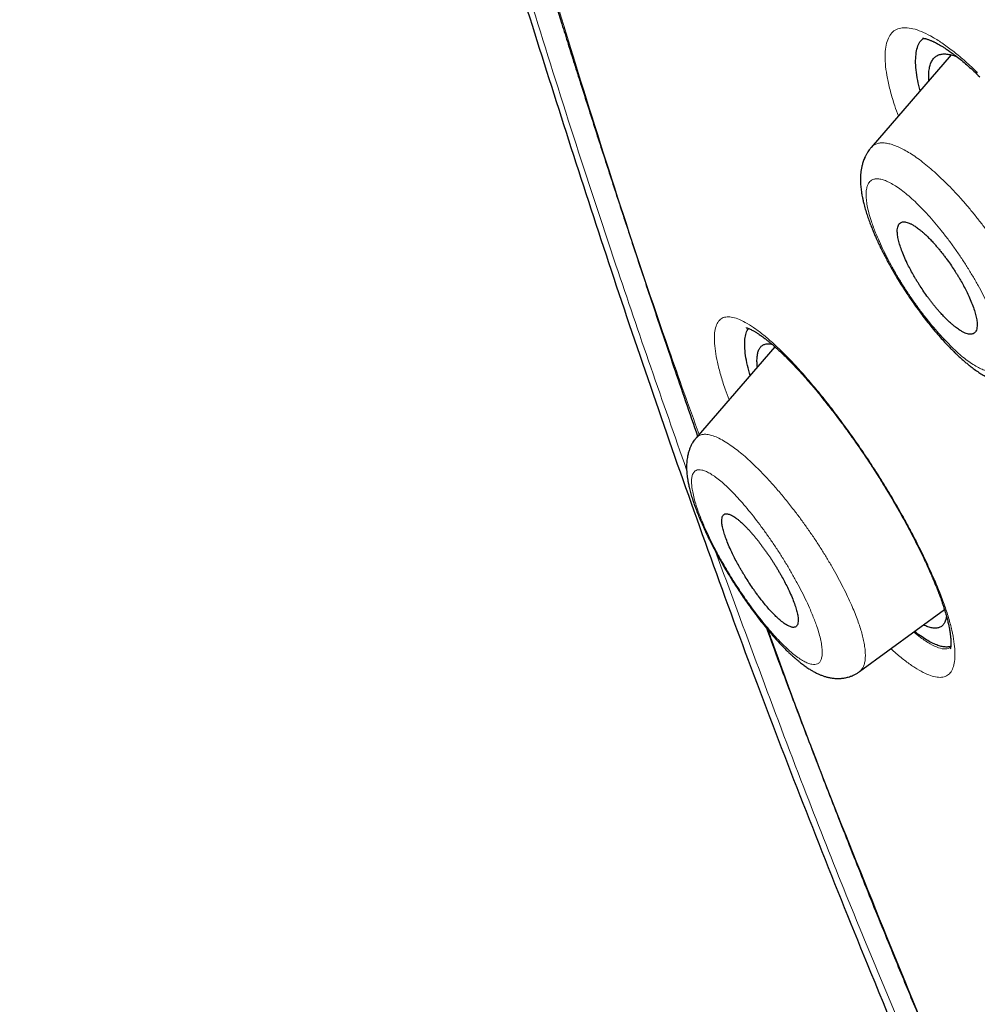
# Model space of a CAD drawing. Header units: millimetres. Extents: x 8 to 473, y 11 to 654.
# Tile 49 of 656: x 375 to 388, y 176 to 190. Entities that reach past the tile are written whole.
import ezdxf

# ---------------------------------------------------------------- set-up
doc = ezdxf.new("R2010")
doc.units = ezdxf.units.MM

msp = doc.modelspace()

# ---------------------------------------------------------------- linework, layer by layer
at = {"color": 7, "linetype": 'Continuous', "lineweight": 30}
for p, q in [((387.401, 189.233), (386.302, 187.962)), ((386.303, 187.96), (386.303, 187.961)), ((384.984, 185.23), (383.905, 183.981)), ((383.905, 183.98), (383.905, 183.98)), ((386.143, 180.777), (387.31, 181.627))]:
    msp.add_line(p, q, dxfattribs=at)
at = {"color": 8, "linetype": 'Continuous', "lineweight": 0}
msp.add_arc((385.27, 185.162), 0.148, 197.8408, 224.5216, dxfattribs=at)
at = {"color": 7, "linetype": 'Continuous', "lineweight": 30}
for points, knots in [([(461.434, 127.874), (461.503, 128.563), (461.639, 129.933), (461.54, 132.212), (461.29, 134.581), (460.901, 137.032), (460.362, 139.8), (459.645, 142.896), (458.744, 146.322), (457.642, 150.206), (456.345, 154.543), (454.93, 159.312), (453.45, 164.132), (451.817, 169.061), (450.26, 173.284), (448.852, 176.755), (447.679, 179.425), (446.358, 182.169), (444.847, 184.993), (443.205, 187.727), (441.44, 190.34), (439.591, 192.787), (437.567, 195.163), (435.439, 197.421), (433.265, 199.554), (430.707, 201.901), (427.767, 204.412), (424.458, 207.034), (421.166, 209.481), (417.898, 211.771), (414.664, 213.894), (411.475, 215.849), (408.338, 217.655), (405.242, 219.372), (402.157, 221.077), (399.085, 222.71), (396.044, 224.214), (393.06, 225.541), (390.158, 226.671), (387.349, 227.606), (384.65, 228.31), (382.381, 228.689), (380.529, 228.788), (379.054, 228.678), (377.734, 228.33), (376.634, 227.685), (375.805, 226.721), (375.206, 225.417), (374.869, 224.029), (374.819, 222.972), (374.8, 222.571)], [0, 0, 0, 0, 0.0200047, 0.0398126, 0.0594823, 0.0790442, 0.098539, 0.1240032, 0.1493793, 0.1746635, 0.2089867, 0.2432628, 0.2776948, 0.3122934, 0.3470638, 0.3645565, 0.3821766, 0.3999474, 0.417905, 0.4360854, 0.4514078, 0.4669063, 0.4824142, 0.4977299, 0.5128612, 0.5278497, 0.5501285, 0.5722459, 0.5942634, 0.6162413, 0.6382062, 0.660093, 0.6818368, 0.7033851, 0.7249325, 0.7466767, 0.7685648, 0.7905255, 0.8125089, 0.8345238, 0.8566401, 0.8789195, 0.893908, 0.9090407, 0.9243532, 0.9398664, 0.9553564, 0.9706894, 0.9888644, 1, 1, 1, 1]), ([(459.222, 127.783), (459.279, 128.334), (459.392, 129.433), (459.354, 131.24), (459.203, 133.126), (458.946, 135.084), (458.606, 137.096), (458.12, 139.544), (457.444, 142.453), (456.55, 145.836), (455.526, 149.427), (454.387, 153.21), (453.193, 157.163), (451.97, 161.137), (450.669, 165.161), (449.243, 169.258), (447.913, 172.748), (446.74, 175.593), (445.791, 177.759), (444.755, 179.961), (443.615, 182.199), (442.353, 184.472), (441.065, 186.581), (439.779, 188.505), (438.531, 190.231), (437.189, 191.934), (435.607, 193.78), (433.775, 195.737), (431.713, 197.775), (429.472, 199.849), (427.063, 201.942), (424.497, 204.038), (421.926, 206.024), (419.361, 207.91), (416.594, 209.848), (413.637, 211.799), (410.505, 213.728), (407.407, 215.519), (404.335, 217.224), (401.274, 218.913), (398.238, 220.521), (395.247, 221.992), (392.516, 223.197), (390.046, 224.162), (387.827, 224.928), (385.677, 225.555), (383.612, 226.025), (381.762, 226.295), (380.136, 226.366), (378.734, 226.248), (377.595, 225.937), (376.712, 225.458), (376.055, 224.861), (375.536, 224.114), (375.103, 223.143), (374.794, 221.92), (374.634, 220.435), (374.621, 218.835), (374.727, 217.149), (374.931, 215.396), (375.305, 212.994), (375.923, 209.899), (376.848, 206.079), (377.905, 202.19), (379.046, 198.262), (380.219, 194.321), (381.349, 190.585), (382.48, 187.024), (383.628, 183.631), (384.881, 180.183), (386.104, 177.101), (386.984, 174.991), (387.408, 174.052), (387.49, 173.87)], [0, 0, 0, 0, 0.012215, 0.024412, 0.036596, 0.048766, 0.060927, 0.073082, 0.092172, 0.111249, 0.13031, 0.151946, 0.173571, 0.195212, 0.216878, 0.238563, 0.260269, 0.271132, 0.282006, 0.292893, 0.303792, 0.314705, 0.32563, 0.333834, 0.342045, 0.350258, 0.35847, 0.369407, 0.38033, 0.391239, 0.404312, 0.417369, 0.430424, 0.443476, 0.456526, 0.472832, 0.489119, 0.505383, 0.521624, 0.537868, 0.55414, 0.570431, 0.586733, 0.59978, 0.61283, 0.625882, 0.638943, 0.652018, 0.662926, 0.673848, 0.684783, 0.692993, 0.701206, 0.709417, 0.717621, 0.728547, 0.739459, 0.750357, 0.761244, 0.772118, 0.782981, 0.804686, 0.826372, 0.848038, 0.869678, 0.891304, 0.912939, 0.931134, 0.949343, 0.967563, 0.985796, 0.997263, 1, 1, 1, 1]), ([(381.697, 190.83), (381.697, 190.828), (381.707, 190.797), (381.725, 190.737), (381.752, 190.649), (381.78, 190.559), (381.81, 190.463), (381.843, 190.356), (381.88, 190.24), (381.916, 190.122), (381.952, 190.006), (381.988, 189.893), (382.024, 189.776), (382.078, 189.605), (382.148, 189.383), (382.233, 189.112), (382.325, 188.824), (382.421, 188.522), (382.522, 188.205), (382.623, 187.891), (382.724, 187.579), (382.825, 187.269), (382.926, 186.961), (383.086, 186.475), (383.307, 185.809), (383.605, 184.926), (383.814, 184.323), (383.924, 184.004)], [0, 0, 0, 0, 0.0007461, 0.0138853, 0.0266433, 0.0395695, 0.0537353, 0.069448, 0.0867076, 0.1055143, 0.1213763, 0.1381933, 0.1556729, 0.173054, 0.2138823, 0.2539305, 0.2931994, 0.3407974, 0.3872812, 0.4333238, 0.4790705, 0.5245212, 0.5696757, 0.6145788, 0.7379799, 0.8613798, 1, 1, 1, 1]), ([(386.975, 188.741), (386.963, 188.789), (386.938, 188.892), (386.918, 189.03), (386.911, 189.158), (386.92, 189.268), (386.943, 189.358), (386.977, 189.424), (387.009, 189.45), (387.022, 189.46)], [0, 0, 0, 0, 0.133384, 0.284401, 0.435756, 0.587354, 0.739046, 0.890689, 1, 1, 1, 1]), ([(387.007, 189.461), (387.008, 189.461), (387.008, 189.461), (387.01, 189.461), (387.014, 189.461), (387.021, 189.461), (387.031, 189.459), (387.041, 189.457), (387.052, 189.455), (387.065, 189.451), (387.08, 189.446), (387.098, 189.44), (387.116, 189.433), (387.132, 189.426), (387.147, 189.42), (387.16, 189.413), (387.177, 189.406), (387.198, 189.395), (387.225, 189.38), (387.256, 189.362), (387.291, 189.341), (387.331, 189.316), (387.376, 189.284), (387.43, 189.246), (387.491, 189.199), (387.56, 189.144), (387.634, 189.08), (387.712, 189.01), (387.766, 188.958), (387.793, 188.932)], [0, 0, 0, 0, 0.018882, 0.044736, 0.071379, 0.101123, 0.134253, 0.164875, 0.190376, 0.215787, 0.243848, 0.277557, 0.306419, 0.331343, 0.351797, 0.36946, 0.38642, 0.417525, 0.450807, 0.486697, 0.525205, 0.567114, 0.614725, 0.668217, 0.727617, 0.792961, 0.86196, 0.930985, 1, 1, 1, 1]), ([(387.094, 188.878), (387.093, 188.904), (387.091, 188.958), (387.098, 189.03), (387.112, 189.096), (387.135, 189.15), (387.165, 189.193), (387.205, 189.224), (387.252, 189.242), (387.306, 189.248), (387.368, 189.242), (387.427, 189.229), (387.466, 189.212), (387.481, 189.206)], [0, 0, 0, 0, 0.082887, 0.178159, 0.273558, 0.369091, 0.464781, 0.560679, 0.65672, 0.752487, 0.848044, 0.943462, 1, 1, 1, 1]), ([(386.302, 187.961), (386.294, 187.952), (386.279, 187.934), (386.261, 187.908), (386.248, 187.888), (386.238, 187.87), (386.228, 187.852), (386.219, 187.833), (386.205, 187.801), (386.19, 187.759), (386.176, 187.708), (386.167, 187.661), (386.161, 187.615), (386.158, 187.571), (386.157, 187.528), (386.157, 187.488), (386.159, 187.45), (386.162, 187.414), (386.167, 187.379), (386.171, 187.35), (386.175, 187.322), (386.181, 187.29), (386.19, 187.247), (386.203, 187.189), (386.222, 187.119), (386.246, 187.042), (386.272, 186.968), (386.298, 186.899), (386.324, 186.833), (386.349, 186.774), (386.372, 186.722), (386.392, 186.678), (386.408, 186.642), (386.422, 186.614), (386.435, 186.586), (386.452, 186.552), (386.475, 186.506), (386.504, 186.45), (386.539, 186.383), (386.58, 186.31), (386.625, 186.231), (386.676, 186.146), (386.732, 186.056), (386.794, 185.96), (386.861, 185.862), (386.929, 185.765), (386.997, 185.673), (387.061, 185.59), (387.127, 185.507), (387.195, 185.426), (387.263, 185.348), (387.314, 185.292), (387.35, 185.254), (387.373, 185.23), (387.393, 185.21), (387.411, 185.192), (387.429, 185.174), (387.45, 185.152), (387.478, 185.125), (387.514, 185.092), (387.553, 185.057), (387.594, 185.021), (387.634, 184.988), (387.681, 184.951), (387.734, 184.911), (387.794, 184.871), (387.851, 184.835), (387.898, 184.809), (387.939, 184.789), (387.977, 184.771), (388.018, 184.754), (388.059, 184.74), (388.102, 184.728), (388.151, 184.716), (388.208, 184.708), (388.269, 184.704), (388.328, 184.707), (388.381, 184.715), (388.424, 184.725), (388.459, 184.736), (388.484, 184.746), (388.504, 184.755), (388.528, 184.766), (388.559, 184.783), (388.58, 184.799), (388.593, 184.807)], [0, 0, 0, 0, 0.009128, 0.0164674, 0.0220083, 0.0265049, 0.0314279, 0.0368129, 0.0424677, 0.0571354, 0.0709511, 0.0832776, 0.0954367, 0.1074754, 0.119172, 0.1305483, 0.1393234, 0.1497108, 0.1595205, 0.1672061, 0.1729472, 0.1814526, 0.1923394, 0.205662, 0.2252753, 0.2436615, 0.2608108, 0.2767683, 0.2918284, 0.3053708, 0.3169733, 0.3266396, 0.3343731, 0.3400895, 0.3453004, 0.3525484, 0.3618923, 0.3746926, 0.388838, 0.4042765, 0.421017, 0.4390718, 0.4584204, 0.4789677, 0.5007252, 0.5228081, 0.543631, 0.5631835, 0.5814774, 0.6039196, 0.62414, 0.6421362, 0.6498328, 0.6566866, 0.6626941, 0.6678525, 0.672645, 0.6789771, 0.6870504, 0.6979357, 0.7105452, 0.7230417, 0.7351874, 0.7469864, 0.7655671, 0.7845226, 0.8019063, 0.8179152, 0.8276956, 0.8387344, 0.8514203, 0.8634595, 0.8735798, 0.8878929, 0.9030141, 0.9184941, 0.9346026, 0.946121, 0.9570044, 0.9663377, 0.9712956, 0.975827, 0.9816709, 0.9897463, 1, 1, 1, 1]), ([(387.393, 185.557), (387.404, 185.547), (387.427, 185.527), (387.458, 185.502), (387.487, 185.48), (387.512, 185.463), (387.536, 185.448), (387.556, 185.437), (387.58, 185.424), (387.608, 185.413), (387.637, 185.405), (387.663, 185.402), (387.685, 185.403), (387.706, 185.41), (387.726, 185.423), (387.742, 185.446), (387.753, 185.475), (387.758, 185.516), (387.757, 185.568), (387.746, 185.635), (387.727, 185.709), (387.7, 185.791), (387.664, 185.88), (387.624, 185.967), (387.582, 186.05), (387.546, 186.114), (387.516, 186.166), (387.492, 186.206), (387.467, 186.245), (387.434, 186.298), (387.39, 186.364), (387.348, 186.422), (387.318, 186.462), (387.302, 186.483), (387.286, 186.504), (387.269, 186.525), (387.252, 186.546), (387.231, 186.572), (387.204, 186.605), (387.168, 186.646), (387.125, 186.692), (387.077, 186.741), (387.032, 186.783), (386.995, 186.816), (386.966, 186.839), (386.94, 186.859), (386.917, 186.876), (386.895, 186.89), (386.876, 186.901), (386.859, 186.911), (386.837, 186.922), (386.81, 186.933), (386.781, 186.941), (386.756, 186.944), (386.734, 186.943), (386.713, 186.937), (386.693, 186.923), (386.677, 186.901), (386.667, 186.871), (386.661, 186.831), (386.663, 186.779), (386.673, 186.712), (386.693, 186.638), (386.72, 186.557), (386.755, 186.469), (386.795, 186.382), (386.837, 186.298), (386.872, 186.234), (386.902, 186.182), (386.926, 186.142), (386.951, 186.102), (386.984, 186.05), (387.028, 185.984), (387.069, 185.926), (387.097, 185.888), (387.111, 185.87), (387.125, 185.852), (387.139, 185.834), (387.153, 185.816), (387.168, 185.797), (387.186, 185.775), (387.211, 185.745), (387.245, 185.706), (387.288, 185.659), (387.338, 185.607), (387.374, 185.574), (387.393, 185.557)], [0, 0, 0, 0, 0.010816, 0.021001, 0.030556, 0.03948, 0.047773, 0.055435, 0.062467, 0.07588, 0.088833, 0.101327, 0.113362, 0.12494, 0.141264, 0.157379, 0.173289, 0.188998, 0.209634, 0.229935, 0.249912, 0.269597, 0.289723, 0.310302, 0.326046, 0.342055, 0.350163, 0.358339, 0.366583, 0.374896, 0.391039, 0.40823, 0.412909, 0.417659, 0.422481, 0.427376, 0.432342, 0.437381, 0.445918, 0.456436, 0.468936, 0.483416, 0.499876, 0.509632, 0.518833, 0.527479, 0.535569, 0.543105, 0.550085, 0.55651, 0.56238, 0.575836, 0.588812, 0.601309, 0.613329, 0.624872, 0.641251, 0.657403, 0.673333, 0.689046, 0.709661, 0.729912, 0.74981, 0.769406, 0.789477, 0.810035, 0.825786, 0.841822, 0.849952, 0.858154, 0.866429, 0.874779, 0.890817, 0.907994, 0.912009, 0.916081, 0.920211, 0.924399, 0.928644, 0.932947, 0.937308, 0.944855, 0.954898, 0.967438, 0.982472, 1, 1, 1, 1]), ([(384.642, 184.835), (384.63, 184.883), (384.603, 184.983), (384.579, 185.116), (384.567, 185.237), (384.57, 185.339), (384.588, 185.419), (384.606, 185.467), (384.623, 185.481), (384.624, 185.482)], [0, 0, 0, 0, 0.150279, 0.316733, 0.48359, 0.650697, 0.817861, 0.984904, 1, 1, 1, 1]), ([(384.59, 185.493), (384.59, 185.493), (384.59, 185.493), (384.592, 185.492), (384.597, 185.491), (384.607, 185.488), (384.62, 185.484), (384.636, 185.477), (384.657, 185.467), (384.678, 185.456), (384.698, 185.445), (384.714, 185.436), (384.73, 185.425), (384.749, 185.414), (384.769, 185.4), (384.792, 185.384), (384.817, 185.366), (384.841, 185.348), (384.861, 185.332), (384.878, 185.319), (384.894, 185.306), (384.91, 185.293), (384.925, 185.281), (384.941, 185.267), (384.961, 185.25), (384.987, 185.227), (385.021, 185.196), (385.062, 185.158), (385.11, 185.112), (385.146, 185.077), (385.164, 185.058)], [0, 0, 0, 0, 0.006059, 0.038499, 0.08641, 0.133693, 0.18007, 0.225075, 0.274125, 0.327508, 0.361712, 0.389661, 0.418334, 0.449606, 0.483013, 0.518287, 0.555433, 0.594257, 0.618478, 0.641677, 0.663852, 0.685001, 0.705123, 0.724902, 0.749796, 0.784463, 0.826786, 0.876793, 0.934517, 1, 1, 1, 1]), ([(384.743, 184.951), (384.742, 184.961), (384.738, 184.996), (384.737, 185.051), (384.741, 185.115), (384.754, 185.17), (384.775, 185.214), (384.804, 185.246), (384.84, 185.266), (384.884, 185.273), (384.919, 185.272), (384.941, 185.265), (384.944, 185.265)], [0, 0, 0, 0, 0.043138, 0.142937, 0.262521, 0.381999, 0.501585, 0.621478, 0.741871, 0.862339, 0.982437, 1, 1, 1, 1]), ([(385.164, 185.058), (385.191, 185.031), (385.245, 184.976), (385.327, 184.888), (385.41, 184.795), (385.501, 184.69), (385.601, 184.569), (385.71, 184.434), (385.817, 184.296), (385.921, 184.157), (386.023, 184.017), (386.122, 183.877), (386.217, 183.738), (386.308, 183.601), (386.401, 183.457), (386.494, 183.306), (386.587, 183.151), (386.674, 183.001), (386.755, 182.858), (386.828, 182.722), (386.896, 182.593), (386.956, 182.473), (387.011, 182.361), (387.06, 182.257), (387.099, 182.17), (387.131, 182.098), (387.156, 182.04), (387.178, 181.987), (387.195, 181.944), (387.208, 181.912), (387.217, 181.888), (387.225, 181.868), (387.233, 181.848), (387.241, 181.826), (387.252, 181.798), (387.265, 181.761), (387.28, 181.719), (387.295, 181.673), (387.309, 181.628), (387.325, 181.575), (387.342, 181.517), (387.357, 181.455), (387.371, 181.394), (387.382, 181.338), (387.389, 181.287), (387.393, 181.251), (387.396, 181.225), (387.397, 181.209), (387.397, 181.193), (387.398, 181.178), (387.398, 181.165), (387.397, 181.15), (387.397, 181.134), (387.395, 181.118), (387.393, 181.104), (387.391, 181.096), (387.39, 181.092), (387.389, 181.091), (387.389, 181.091), (387.389, 181.091)], [0, 0, 0, 0, 0.026048, 0.051756, 0.077114, 0.102108, 0.134841, 0.166872, 0.198172, 0.228719, 0.258498, 0.287499, 0.315723, 0.343174, 0.36987, 0.400976, 0.431086, 0.460186, 0.48811, 0.514774, 0.54016, 0.564257, 0.587057, 0.608555, 0.628748, 0.642109, 0.654833, 0.666889, 0.677664, 0.683666, 0.689074, 0.693888, 0.698109, 0.70269, 0.709553, 0.718496, 0.729509, 0.741437, 0.753372, 0.765316, 0.784103, 0.802906, 0.820956, 0.842087, 0.861179, 0.878446, 0.884824, 0.892075, 0.900562, 0.909801, 0.917741, 0.924455, 0.937044, 0.951457, 0.966803, 0.982891, 0.989778, 0.996107, 1, 1, 1, 1]), ([(383.904, 183.981), (383.895, 183.97), (383.879, 183.951), (383.861, 183.923), (383.847, 183.9), (383.835, 183.877), (383.824, 183.854), (383.814, 183.829), (383.806, 183.807), (383.798, 183.784), (383.792, 183.759), (383.785, 183.729), (383.779, 183.695), (383.775, 183.658), (383.772, 183.622), (383.771, 183.583), (383.772, 183.542), (383.775, 183.503), (383.778, 183.469), (383.782, 183.444), (383.785, 183.422), (383.789, 183.399), (383.793, 183.376), (383.798, 183.35), (383.804, 183.32), (383.812, 183.287), (383.821, 183.252), (383.831, 183.216), (383.842, 183.179), (383.853, 183.141), (383.865, 183.105), (383.876, 183.073), (383.886, 183.047), (383.894, 183.025), (383.903, 183.001), (383.913, 182.973), (383.926, 182.94), (383.942, 182.902), (383.964, 182.849), (383.994, 182.78), (384.032, 182.696), (384.077, 182.603), (384.129, 182.5), (384.189, 182.387), (384.254, 182.269), (384.326, 182.146), (384.403, 182.02), (384.478, 181.904), (384.549, 181.799), (384.612, 181.708), (384.674, 181.622), (384.74, 181.533), (384.81, 181.443), (384.883, 181.354), (384.947, 181.278), (385.005, 181.213), (385.055, 181.159), (385.102, 181.11), (385.137, 181.075), (385.161, 181.052), (385.176, 181.037), (385.19, 181.024), (385.202, 181.013), (385.214, 181.002), (385.228, 180.989), (385.247, 180.972), (385.274, 180.949), (385.304, 180.923), (385.334, 180.9), (385.361, 180.879), (385.386, 180.86), (385.41, 180.843), (385.436, 180.825), (385.465, 180.807), (385.501, 180.785), (385.542, 180.763), (385.584, 180.743), (385.624, 180.726), (385.664, 180.712), (385.708, 180.699), (385.755, 180.69), (385.806, 180.683), (385.853, 180.682), (385.889, 180.684), (385.916, 180.687), (385.94, 180.69), (385.965, 180.696), (385.992, 180.703), (386.019, 180.711), (386.046, 180.721), (386.074, 180.734), (386.108, 180.752), (386.131, 180.768), (386.144, 180.777)], [0, 0, 0, 0, 0.009518, 0.017368, 0.023533, 0.028196, 0.035877, 0.041804, 0.047496, 0.053461, 0.060013, 0.067493, 0.077821, 0.087802, 0.097895, 0.108363, 0.120208, 0.132963, 0.141143, 0.147839, 0.15393, 0.160073, 0.166271, 0.173066, 0.181184, 0.190577, 0.199536, 0.208555, 0.217489, 0.227033, 0.236858, 0.244874, 0.250737, 0.255646, 0.261088, 0.267666, 0.275378, 0.284223, 0.2942, 0.311824, 0.33036, 0.34962, 0.372395, 0.396125, 0.420824, 0.446512, 0.473105, 0.500508, 0.521487, 0.541881, 0.561538, 0.58047, 0.604599, 0.627465, 0.649076, 0.666261, 0.682563, 0.697947, 0.711629, 0.717061, 0.722051, 0.726602, 0.730711, 0.73438, 0.738482, 0.744158, 0.753676, 0.76462, 0.774566, 0.783434, 0.791599, 0.799724, 0.807825, 0.81724, 0.828747, 0.842499, 0.856266, 0.868287, 0.880515, 0.891848, 0.904031, 0.917397, 0.931104, 0.938208, 0.944195, 0.949901, 0.955407, 0.96166, 0.969154, 0.97414, 0.980976, 0.989618, 1, 1, 1, 1]), ([(384.974, 181.558), (384.99, 181.542), (385.018, 181.514), (385.057, 181.48), (385.084, 181.459), (385.101, 181.446), (385.111, 181.438), (385.12, 181.432), (385.129, 181.426), (385.136, 181.421), (385.15, 181.413), (385.169, 181.403), (385.192, 181.393), (385.212, 181.386), (385.23, 181.383), (385.246, 181.384), (385.263, 181.388), (385.279, 181.398), (385.293, 181.418), (385.301, 181.445), (385.304, 181.483), (385.3, 181.533), (385.287, 181.597), (385.266, 181.67), (385.237, 181.75), (385.2, 181.839), (385.159, 181.927), (385.116, 182.011), (385.081, 182.075), (385.051, 182.127), (385.028, 182.167), (385.004, 182.207), (384.98, 182.245), (384.957, 182.282), (384.934, 182.318), (384.91, 182.354), (384.885, 182.39), (384.86, 182.426), (384.833, 182.463), (384.806, 182.499), (384.781, 182.534), (384.756, 182.566), (384.731, 182.597), (384.704, 182.63), (384.675, 182.664), (384.645, 182.698), (384.613, 182.733), (384.575, 182.772), (384.535, 182.811), (384.495, 182.847), (384.469, 182.868), (384.453, 182.88), (384.444, 182.886), (384.437, 182.891), (384.43, 182.896), (384.424, 182.9), (384.418, 182.904), (384.406, 182.912), (384.387, 182.922), (384.364, 182.932), (384.344, 182.938), (384.327, 182.941), (384.311, 182.941), (384.295, 182.938), (384.279, 182.928), (384.265, 182.908), (384.257, 182.881), (384.254, 182.843), (384.258, 182.793), (384.271, 182.729), (384.292, 182.657), (384.321, 182.576), (384.357, 182.488), (384.398, 182.4), (384.44, 182.316), (384.475, 182.252), (384.504, 182.199), (384.528, 182.159), (384.552, 182.118), (384.585, 182.065), (384.628, 181.997), (384.668, 181.937), (384.697, 181.897), (384.712, 181.875), (384.727, 181.853), (384.743, 181.832), (384.759, 181.81), (384.784, 181.778), (384.818, 181.734), (384.865, 181.677), (384.918, 181.615), (384.955, 181.578), (384.974, 181.558)], [0, 0, 0, 0, 0.01539, 0.029067, 0.04103, 0.045262, 0.049229, 0.052932, 0.05637, 0.059544, 0.062453, 0.073849, 0.08485, 0.095456, 0.105669, 0.115488, 0.124914, 0.141532, 0.157853, 0.173881, 0.189624, 0.210175, 0.230247, 0.249859, 0.269821, 0.290104, 0.310729, 0.326437, 0.342356, 0.350399, 0.358498, 0.366652, 0.374864, 0.382064, 0.389438, 0.396988, 0.404712, 0.412612, 0.420688, 0.42894, 0.437369, 0.444416, 0.45209, 0.460392, 0.469322, 0.47888, 0.489065, 0.499878, 0.516182, 0.530356, 0.542402, 0.545979, 0.549315, 0.552409, 0.555261, 0.557872, 0.560241, 0.562369, 0.573814, 0.584846, 0.595465, 0.605672, 0.615468, 0.624853, 0.641479, 0.657803, 0.673833, 0.689573, 0.710118, 0.730181, 0.749781, 0.76958, 0.789762, 0.81035, 0.826073, 0.842043, 0.850126, 0.858272, 0.866485, 0.874763, 0.891038, 0.908269, 0.912943, 0.917683, 0.92249, 0.927362, 0.932301, 0.937305, 0.949606, 0.964155, 0.980954, 1, 1, 1, 1]), ([(387.337, 181.531), (387.334, 181.514), (387.326, 181.477), (387.305, 181.434), (387.276, 181.4), (387.239, 181.379), (387.194, 181.37), (387.142, 181.374), (387.085, 181.388), (387.042, 181.407), (387.021, 181.416)], [0, 0, 0, 0, 0.113033, 0.240546, 0.367954, 0.495273, 0.622508, 0.749713, 0.876983, 1, 1, 1, 1]), ([(384.867, 181.375), (384.903, 181.275), (385.042, 180.897), (385.289, 180.239), (385.61, 179.4), (385.939, 178.557), (386.277, 177.709), (386.598, 176.918), (386.901, 176.185), (387.185, 175.511), (387.43, 174.937), (387.583, 174.588), (387.636, 174.465)], [0, 0, 0, 0, 0.044289, 0.167072, 0.289855, 0.412651, 0.535485, 0.658374, 0.754895, 0.851377, 0.947843, 1, 1, 1, 1]), ([(387.395, 181.124), (387.383, 181.12), (387.356, 181.113), (387.307, 181.114), (387.251, 181.125), (387.187, 181.147), (387.118, 181.18), (387.042, 181.224), (386.969, 181.273), (386.919, 181.312), (386.899, 181.327)], [0, 0, 0, 0, 0.113679, 0.240691, 0.369528, 0.500294, 0.633084, 0.767981, 0.905068, 1, 1, 1, 1])]:
    msp.add_open_spline(points, degree=3, knots=knots, dxfattribs=at)
at = {"color": 8, "linetype": 'Continuous', "lineweight": 0}
for points, knots in [([(383.773, 183.542), (383.444, 184.481), (382.698, 186.614), (381.518, 190.308), (380.203, 194.637), (378.785, 199.389), (377.435, 204.108), (376.248, 208.739), (375.469, 212.482), (375.02, 215.371), (374.805, 217.459), (374.747, 219.432), (374.89, 221.247), (375.264, 222.759), (375.865, 223.948), (376.659, 224.825), (377.688, 225.432), (378.93, 225.768), (380.33, 225.885), (382.111, 225.804), (384.306, 225.455), (386.926, 224.783), (389.644, 223.893), (392.758, 222.689), (396.303, 221.094), (400.29, 219.043), (402.999, 217.549), (404.357, 216.8)], [0, 0, 0, 0, 0.03529, 0.080193, 0.14146, 0.2027, 0.263915, 0.325107, 0.386384, 0.417192, 0.448094, 0.47895, 0.509712, 0.540611, 0.566413, 0.592102, 0.617891, 0.643716, 0.669447, 0.695164, 0.73379, 0.772217, 0.81021, 0.848036, 0.898452, 0.949094, 1, 1, 1, 1]), ([(381.735, 190.775), (381.905, 190.222), (382.472, 188.375), (383.19, 186.136), (383.804, 184.416), (383.943, 184.026)], [0, 0, 0, 0, 0.248359, 0.829614, 1, 1, 1, 1]), ([(386.677, 188.396), (386.66, 188.442), (386.617, 188.56), (386.566, 188.733), (386.524, 188.914), (386.499, 189.077), (386.492, 189.22), (386.501, 189.342), (386.528, 189.443), (386.571, 189.522), (386.63, 189.576), (386.706, 189.605), (386.797, 189.608), (386.903, 189.588), (387.021, 189.544), (387.151, 189.477), (387.291, 189.388), (387.44, 189.277), (387.596, 189.147), (387.706, 189.043), (387.761, 188.991)], [0, 0, 0, 0, 0.036785, 0.093362, 0.149962, 0.206578, 0.263243, 0.31995, 0.376673, 0.433388, 0.490085, 0.546791, 0.60347, 0.660087, 0.71669, 0.773297, 0.829915, 0.886551, 0.943229, 1, 1, 1, 1]), ([(386.303, 187.961), (386.308, 187.967), (386.324, 187.986), (386.357, 188.007), (386.402, 188.023), (386.455, 188.028), (386.513, 188.023), (386.576, 188.009), (386.645, 187.985), (386.719, 187.952), (386.797, 187.91), (386.879, 187.858), (386.965, 187.798), (387.054, 187.728), (387.147, 187.651), (387.21, 187.592), (387.242, 187.563)], [0, 0, 0, 0, 0.038885, 0.112775, 0.186788, 0.260753, 0.334506, 0.408125, 0.481677, 0.555223, 0.628825, 0.70255, 0.776475, 0.850695, 0.925323, 1, 1, 1, 1]), ([(386.994, 187.133), (386.964, 187.163), (386.905, 187.223), (386.819, 187.3), (386.736, 187.368), (386.657, 187.425), (386.582, 187.47), (386.514, 187.504), (386.452, 187.526), (386.396, 187.535), (386.348, 187.532), (386.312, 187.518), (386.286, 187.497), (386.268, 187.473), (386.251, 187.439), (386.238, 187.391), (386.233, 187.326), (386.236, 187.25), (386.249, 187.165), (386.27, 187.069), (386.297, 186.977), (386.326, 186.892), (386.355, 186.815), (386.394, 186.722), (386.443, 186.612), (386.504, 186.486), (386.572, 186.357), (386.646, 186.227), (386.724, 186.097), (386.806, 185.969), (386.892, 185.843), (386.982, 185.721), (387.072, 185.603), (387.163, 185.492), (387.254, 185.387), (387.345, 185.291), (387.434, 185.202), (387.52, 185.124), (387.603, 185.056), (387.682, 184.999), (387.757, 184.954), (387.826, 184.92), (387.888, 184.899), (387.945, 184.891), (387.993, 184.895), (388.034, 184.911), (388.066, 184.941), (388.09, 184.984), (388.105, 185.038), (388.111, 185.104), (388.108, 185.18), (388.095, 185.266), (388.074, 185.361), (388.044, 185.464), (388.005, 185.576), (387.957, 185.694), (387.902, 185.816), (387.84, 185.942), (387.772, 186.07), (387.697, 186.2), (387.618, 186.33), (387.535, 186.457), (387.448, 186.583), (387.359, 186.705), (387.268, 186.822), (387.176, 186.933), (387.085, 187.038), (387.024, 187.101), (386.994, 187.133)], [0, 0, 0, 0, 0.015652, 0.031201, 0.0468, 0.062595, 0.078401, 0.093996, 0.10952, 0.125115, 0.140825, 0.156363, 0.166708, 0.177096, 0.187573, 0.203378, 0.218969, 0.234499, 0.250121, 0.26574, 0.281247, 0.291609, 0.30205, 0.312618, 0.328302, 0.343848, 0.359409, 0.375138, 0.390673, 0.406152, 0.421732, 0.437571, 0.453256, 0.468802, 0.48435, 0.50004, 0.515721, 0.531293, 0.546906, 0.562704, 0.57839, 0.593937, 0.609495, 0.62521, 0.640879, 0.656399, 0.67193, 0.68763, 0.703432, 0.71901, 0.734516, 0.750105, 0.765751, 0.781262, 0.796802, 0.812534, 0.828213, 0.843745, 0.859285, 0.874988, 0.890608, 0.906118, 0.92167, 0.937417, 0.953125, 0.968697, 0.984274, 1, 1, 1, 1]), ([(387.242, 187.563), (387.274, 187.533), (387.337, 187.472), (387.433, 187.373), (387.529, 187.268), (387.625, 187.159), (387.72, 187.044), (387.813, 186.926), (387.904, 186.805), (387.993, 186.68), (388.078, 186.554), (388.161, 186.426), (388.238, 186.298), (388.311, 186.17), (388.379, 186.044), (388.442, 185.919), (388.495, 185.804), (388.54, 185.698), (388.578, 185.602), (388.61, 185.509), (388.638, 185.421), (388.659, 185.337), (388.677, 185.252), (388.689, 185.168), (388.694, 185.088), (388.691, 185.016), (388.681, 184.952), (388.664, 184.9), (388.642, 184.859), (388.619, 184.828), (388.6, 184.814), (388.592, 184.808)], [0, 0, 0, 0, 0.036637, 0.073156, 0.109588, 0.145958, 0.182287, 0.218601, 0.254925, 0.291295, 0.327754, 0.364294, 0.400884, 0.437526, 0.474214, 0.510935, 0.547678, 0.57831, 0.608951, 0.639608, 0.670293, 0.701028, 0.731718, 0.768446, 0.805103, 0.841717, 0.878308, 0.914896, 0.945401, 0.975932, 1, 1, 1, 1]), ([(384.355, 184.503), (384.337, 184.553), (384.291, 184.673), (384.238, 184.846), (384.192, 185.021), (384.164, 185.176), (384.151, 185.311), (384.154, 185.425), (384.173, 185.516), (384.208, 185.584), (384.258, 185.628), (384.324, 185.645), (384.404, 185.638), (384.498, 185.607), (384.603, 185.553), (384.72, 185.477), (384.847, 185.378), (384.983, 185.26), (385.08, 185.165), (385.129, 185.117)], [0, 0, 0, 0, 0.042712, 0.102461, 0.162183, 0.221956, 0.2818, 0.341699, 0.401624, 0.461548, 0.521466, 0.581301, 0.641038, 0.700758, 0.760505, 0.820295, 0.880133, 0.940027, 1, 1, 1, 1]), ([(385.129, 185.117), (385.178, 185.067), (385.275, 184.967), (385.427, 184.795), (385.584, 184.609), (385.742, 184.41), (385.902, 184.2), (386.061, 183.98), (386.218, 183.753), (386.372, 183.519), (386.52, 183.282), (386.662, 183.043), (386.796, 182.804), (386.921, 182.568), (387.036, 182.336), (387.14, 182.113), (387.231, 181.899), (387.307, 181.697), (387.368, 181.511), (387.413, 181.34), (387.442, 181.187), (387.455, 181.053), (387.453, 180.938), (387.435, 180.844), (387.402, 180.772), (387.353, 180.723), (387.289, 180.698), (387.211, 180.697), (387.12, 180.719), (387.017, 180.763), (386.904, 180.829), (386.78, 180.917), (386.67, 181.004), (386.599, 181.069), (386.575, 181.092)], [0, 0, 0, 0, 0.031631, 0.063359, 0.095158, 0.126989, 0.15881, 0.19058, 0.222275, 0.253889, 0.285499, 0.317178, 0.348915, 0.380683, 0.412446, 0.444175, 0.475851, 0.507481, 0.53909, 0.570724, 0.602413, 0.634166, 0.665974, 0.697821, 0.729696, 0.7616, 0.793446, 0.825187, 0.856883, 0.888571, 0.920277, 0.952019, 0.98381, 1, 1, 1, 1]), ([(383.905, 183.98), (383.911, 183.987), (383.927, 184.005), (383.959, 184.022), (384.001, 184.032), (384.054, 184.031), (384.118, 184.018), (384.195, 183.989), (384.279, 183.944), (384.365, 183.89), (384.449, 183.828), (384.531, 183.763), (384.616, 183.688), (384.704, 183.606), (384.765, 183.545), (384.795, 183.515)], [0, 0, 0, 0, 0.048018, 0.121284, 0.194673, 0.267856, 0.359023, 0.450012, 0.540969, 0.632036, 0.705082, 0.778384, 0.852045, 0.926114, 1, 1, 1, 1]), ([(384.537, 183.09), (384.509, 183.122), (384.453, 183.185), (384.372, 183.268), (384.294, 183.342), (384.221, 183.405), (384.152, 183.457), (384.089, 183.498), (384.031, 183.527), (383.981, 183.543), (383.936, 183.547), (383.904, 183.539), (383.882, 183.524), (383.866, 183.504), (383.852, 183.475), (383.841, 183.432), (383.839, 183.372), (383.844, 183.302), (383.859, 183.22), (383.881, 183.128), (383.909, 183.038), (383.939, 182.954), (383.969, 182.878), (384.007, 182.786), (384.056, 182.676), (384.117, 182.549), (384.184, 182.42), (384.251, 182.297), (384.317, 182.182), (384.38, 182.078), (384.445, 181.974), (384.513, 181.872), (384.587, 181.763), (384.668, 181.65), (384.755, 181.534), (384.842, 181.426), (384.928, 181.324), (385.012, 181.231), (385.093, 181.147), (385.171, 181.074), (385.245, 181.011), (385.315, 180.959), (385.379, 180.919), (385.437, 180.891), (385.489, 180.875), (385.533, 180.872), (385.57, 180.882), (385.599, 180.906), (385.619, 180.942), (385.631, 180.99), (385.634, 181.05), (385.628, 181.121), (385.614, 181.203), (385.591, 181.295), (385.563, 181.384), (385.533, 181.468), (385.503, 181.543), (385.465, 181.635), (385.416, 181.743), (385.354, 181.869), (385.286, 181.998), (385.213, 182.129), (385.136, 182.261), (385.055, 182.391), (384.971, 182.519), (384.884, 182.644), (384.797, 182.765), (384.71, 182.88), (384.623, 182.99), (384.565, 183.056), (384.537, 183.09)], [0, 0, 0, 0, 0.015669, 0.031236, 0.046846, 0.062644, 0.078409, 0.093997, 0.109543, 0.125182, 0.140896, 0.156434, 0.166775, 0.177155, 0.187621, 0.20345, 0.219049, 0.234571, 0.250173, 0.265834, 0.281348, 0.291703, 0.302126, 0.312671, 0.328348, 0.34389, 0.359455, 0.375196, 0.387621, 0.399996, 0.412403, 0.424925, 0.437639, 0.453266, 0.46879, 0.484349, 0.50008, 0.515755, 0.531326, 0.546936, 0.562731, 0.57847, 0.594041, 0.609585, 0.625243, 0.640921, 0.656448, 0.671982, 0.687685, 0.703474, 0.719047, 0.734556, 0.750157, 0.765788, 0.781286, 0.791632, 0.802044, 0.812572, 0.82824, 0.843761, 0.859296, 0.875003, 0.890607, 0.906107, 0.921656, 0.937409, 0.953089, 0.968655, 0.984245, 1, 1, 1, 1]), ([(384.795, 183.515), (384.833, 183.475), (384.909, 183.395), (385.025, 183.264), (385.141, 183.125), (385.248, 182.989), (385.346, 182.858), (385.435, 182.734), (385.522, 182.607), (385.606, 182.479), (385.687, 182.349), (385.764, 182.219), (385.837, 182.091), (385.904, 181.963), (385.966, 181.838), (386.02, 181.724), (386.065, 181.619), (386.103, 181.524), (386.136, 181.433), (386.164, 181.346), (386.187, 181.263), (386.205, 181.181), (386.218, 181.101), (386.225, 181.025), (386.224, 180.956), (386.215, 180.897), (386.2, 180.847), (386.176, 180.808), (386.157, 180.785), (386.144, 180.777), (386.143, 180.777)], [0, 0, 0, 0, 0.046047, 0.091941, 0.137735, 0.183484, 0.220093, 0.256747, 0.293491, 0.330369, 0.367303, 0.404278, 0.441296, 0.478353, 0.51544, 0.552552, 0.583501, 0.614472, 0.645481, 0.676547, 0.707649, 0.738639, 0.775701, 0.812673, 0.849594, 0.886496, 0.923412, 0.960371, 0.997412, 1, 1, 1, 1]), ([(387.48, 174.145), (387.15, 174.899), (386.405, 176.599), (385.295, 179.364), (384.565, 181.349), (384.169, 182.425)], [0, 0, 0, 0, 0.267165, 0.602946, 1, 1, 1, 1]), ([(384.893, 181.342), (384.909, 181.297), (385.396, 179.921), (386.302, 177.674), (387.219, 175.422), (387.624, 174.523), (387.645, 174.476)], [0, 0, 0, 0, 0.020337, 0.617897, 0.979793, 1, 1, 1, 1]), ([(386.89, 181.321), (386.921, 181.295), (387.001, 181.227), (387.115, 181.153), (387.23, 181.099), (387.325, 181.08), (387.371, 181.099), (387.393, 181.108)], [0, 0, 0, 0, 0.135528, 0.353868, 0.571847, 0.789611, 1, 1, 1, 1])]:
    msp.add_open_spline(points, degree=3, knots=knots, dxfattribs=at)

doc.saveas('drawing.dxf')
